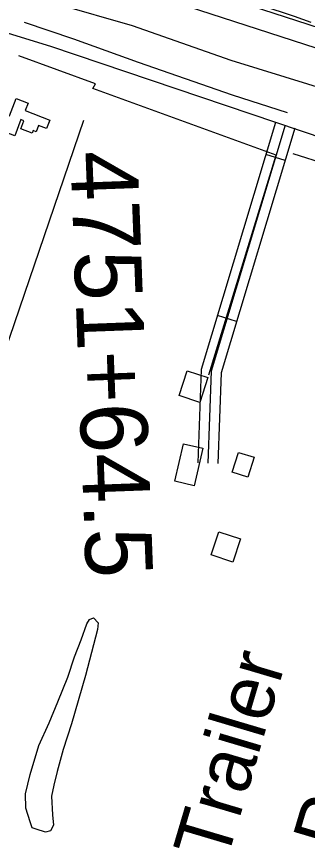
# Model space of a CAD drawing. Extents: x 3329332 to 3367211, y 631066 to 656469.
# Drawn here: x 3335346 to 3335779, y 643849 to 645089 of the extents above; entities that cross this region are included whole.
import ezdxf

# ---------------------------------------------------------------- set-up
doc = ezdxf.new("R2010")
doc.units = 0
for name, color, linetype in [('V-BLDG-IDEN', 7, 'Continuous'), ('V-BLDG-OTLN', 7, 'Continuous'), ('V-FLOD-BASE', 7, 'Continuous'), ('V-LEVE-TOET', 7, 'Continuous'), ('V-ROAD-CNTR', 7, 'Continuous'), ('V-SITE-VEGE', 7, 'Continuous'), ('V-SURV-IDEN', 7, 'Continuous'), ('V-SURV-LINE', 7, 'Continuous'), ('V-TOPO-SHOR', 7, 'Continuous')]:
    doc.layers.add(name, color=color, linetype=linetype)

msp = doc.modelspace()

# ---------------------------------------------------------------- linework, layer by layer
at = {"layer": 'V-BLDG-OTLN'}
for points in [[(3335358.8, 644949.4), (3335395.3, 644935.3), (3335390.4, 644922.5), (3335378.5, 644927.1), (3335374.9, 644917.9), (3335370.6, 644919.5), (3335369.1, 644915.6), (3335352.2, 644922.2), (3335356.8, 644934.2), (3335352.3, 644936), (3335343, 644911.8), (3335330.2, 644916.7), (3335332.5, 644922.8), (3335324.2, 644925.9), (3335330.9, 644943.2), (3335335.3, 644941.5), (3335345.2, 644967.1), (3335363, 644960.3)], [(3335630.4, 644552.1), (3335618.5, 644515.3), (3335587.8, 644525.3), (3335599.6, 644562)], [(3335581.6, 644397.9), (3335594.4, 644453.7), (3335623.2, 644447.1), (3335610.4, 644391.3)], [(3335667, 644411.4), (3335676.1, 644440.9), (3335699.5, 644433.6), (3335690.3, 644404.1)], [(3335646.9, 644322.9), (3335679.1, 644312.4), (3335667.8, 644277.8), (3335635.6, 644288.3)]]:
    msp.add_lwpolyline(points, close=True, dxfattribs=at)
at = {"layer": 'V-FLOD-BASE'}
msp.add_lwpolyline([(3334586.9, 645153.2), (3334620.6, 645172.1), (3334662.8, 645193.3), (3334778.1, 645241.2), (3334841.2, 645262), (3334885.8, 645275.5), (3334939.6, 645285.5), (3334984.4, 645289.7), (3335015, 645289.3), (3335075.4, 645283.4), (3335164.7, 645269.7), (3335226.6, 645255), (3335313.3, 645231.7), (3335418.9, 645201), (3335556.2, 645157.1), (3335759.2, 645089.9), (3335784, 645081)], dxfattribs=at)
at = {"layer": 'V-LEVE-TOET'}
msp.add_lwpolyline([(3335859.6, 644963.8), (3335665.4, 645023.8), (3335518.4, 645075.2), (3335407.8, 645107)], dxfattribs=at)
at = {"layer": 'V-ROAD-CNTR'}
for p, q in [((3335745.7, 644875.2), (3335717, 644883.8)), ((3335673.4, 644635.8), (3335644.7, 644644.5))]:
    msp.add_line(p, q, dxfattribs=at)
for points in [[(3333441.9, 644790.5), (3333712.5, 644801.9), (3334115.8, 644820.9), (3334320.5, 644831.4), (3334395.7, 644835.8), (3334493.8, 644858.5), (3334578.4, 644890.3), (3334680.7, 644940), (3334776.5, 644988.7), (3334861.9, 645022.7), (3334944.2, 645045.7), (3335049.8, 645068.6), (3335136.4, 645084.1), (3335202, 645088.1), (3335250.8, 645083.8), (3335300.5, 645074.3), (3335396.3, 645045.3)], [(3335396.3, 645045.3), (3335806.2, 644907), (3336445.4, 644693), (3336901.7, 644542.8), (3337219.6, 644433.8), (3337311.6, 644411.2), (3337365.6, 644392.7), (3337434.3, 644375.4), (3337526.3, 644358), (3337584.5, 644349.6), (3337669.5, 644345.8), (3338130, 644287.6), (3338235.9, 644275.2)], [(3335731.4, 644931.7), (3335620.4, 644564.1), (3335615.5, 644425.4)], [(3335745.8, 644927.4), (3335635.3, 644561.6), (3335630.5, 644424.8)], [(3335760.1, 644923), (3335650.3, 644559.1), (3335645.5, 644424.3)]]:
    msp.add_lwpolyline(points, dxfattribs=at)
at = {"layer": 'V-SITE-VEGE'}
msp.add_lwpolyline([(3335366.2, 643891.1), (3335359.6, 643911.4), (3335359.2, 643932.8), (3335366.2, 643961.5), (3335378.7, 644005.1), (3335394.3, 644038.5), (3335407.2, 644069.6), (3335422, 644106.5), (3335432.2, 644136.9), (3335441.9, 644162.1), (3335450.5, 644185.8), (3335454.4, 644192.5), (3335460.2, 644194.8), (3335467.2, 644187.4), (3335466.1, 644177.3), (3335448.5, 644108.8), (3335427.4, 644036.9), (3335415.3, 643998.8), (3335406.3, 643966.2), (3335401.2, 643945.9), (3335397.7, 643929.6), (3335399.2, 643901.6), (3335400.8, 643886.4), (3335396.1, 643877.9), (3335388.7, 643876), (3335375.1, 643880.2), (3335368.9, 643882.6)], close=True, dxfattribs=at)
at = {"layer": 'V-SURV-LINE'}
for points in [[(3335400.8, 645200.7), (3337436.4, 644541.7)], [(3337427.1, 644513.2), (3335391.6, 645172.2)]]:
    msp.add_lwpolyline(points, dxfattribs=at)
at = {"layer": 'V-TOPO-SHOR'}
msp.add_line((3336081.1, 644780.9), (3335757.7, 644885.1), dxfattribs=at)
for points in [[(3335357.1, 645080.9), (3335430.6, 645056.3), (3335526.6, 645021.2), (3335666.9, 644972.8), (3335748.6, 644946.7)], [(3335631.8, 644556.1), (3335732.4, 644883.2), (3335459.5, 644982), (3335463.1, 644989.3), (3335349.2, 645030.6)], [(3334607.5, 642488.1), (3334623.3, 642545.8), (3334767, 642979.5), (3334889.1, 643337.4), (3335029.2, 643753.1), (3335298.7, 644504.9), (3335446, 644935)]]:
    msp.add_lwpolyline(points, dxfattribs=at)

# ---------------------------------------------------------------- texts
at = {"layer": 'V-BLDG-IDEN'}
for s, p in [('Trailer', (3335657.8, 643828.9)), ('Park', (3335835.4, 643844.1))]:
    msp.add_text(s, height=83, rotation=73.4652, dxfattribs=at).set_placement(p)
at = {"layer": 'V-SURV-IDEN'}
msp.add_text('4751+64.5', height=100, rotation=272.1363, dxfattribs=at).set_placement((3335425.7, 644888))

doc.saveas('drawing.dxf')
